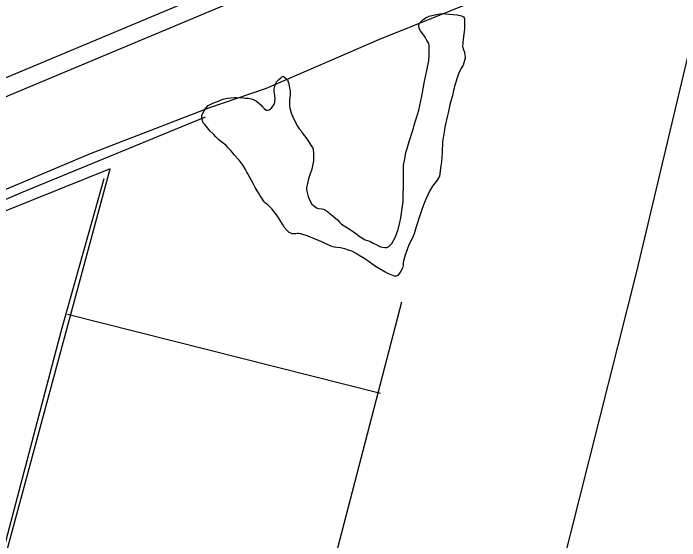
# Model space of a CAD drawing. Extents: x 3187622 to 3225504, y 800805 to 826213.
# Drawn here: x 3215002 to 3216126, y 808201 to 809091 of the extents above; entities that cross this region are included whole.
import ezdxf

# ---------------------------------------------------------------- set-up
doc = ezdxf.new("R2010")
doc.units = 0
for name, color, linetype in [('V-DTCH-CNTR', 7, 'Continuous'), ('V-LEVE-TOET', 7, 'Continuous'), ('V-SITE-VEGE', 7, 'Continuous'), ('V-SURV-LINE', 7, 'Continuous'), ('V-TOPO-SHOR', 7, 'Continuous')]:
    doc.layers.add(name, color=color, linetype=linetype)

msp = doc.modelspace()

# ---------------------------------------------------------------- linework, layer by layer
at = {"layer": 'V-DTCH-CNTR'}
msp.add_lwpolyline([(3214454.7, 806201.3), (3214516.1, 806429.7), (3214582.9, 806677.2), (3214746.2, 807267.3), (3214815.9, 807526.8), (3214874.4, 807748.5), (3214951, 808037.9), (3215165.2, 808828.5), (3214896.7, 808720.5), (3214696.2, 808622), (3214430.6, 808504)], dxfattribs=at)
at = {"layer": 'V-LEVE-TOET'}
msp.add_lwpolyline([(3214910.4, 808760.7), (3215132, 808854.5), (3215331.8, 808931.5), (3215429.2, 808964.5), (3215619, 809046.8), (3215799.1, 809119.5)], dxfattribs=at)
at = {"layer": 'V-SITE-VEGE'}
for points in [[(3215656.1, 808745.5), (3215657.8, 808757.8), (3215659.6, 808773.4), (3215660, 808784), (3215660.2, 808799.4), (3215660.6, 808807.3), (3215660.5, 808823.7), (3215660.7, 808834.5), (3215663.2, 808848.4), (3215664.5, 808856), (3215666.9, 808863), (3215670.1, 808874.3), (3215676.2, 808893.9), (3215679.1, 808903.7), (3215680.7, 808909.5), (3215682.8, 808916.1), (3215686.5, 808927.6), (3215691.6, 808950.8), (3215692.7, 808956.6), (3215693.8, 808963.6), (3215695.2, 808972.7), (3215698.7, 808989.1), (3215699.5, 808991.6), (3215702.2, 809005.4), (3215703.1, 809010.5), (3215703.5, 809020.3), (3215703.9, 809034.5), (3215703.7, 809036.5), (3215703, 809039.8), (3215700, 809044.9), (3215697.1, 809050.7), (3215692.9, 809056.3), (3215689.4, 809061.2), (3215686.9, 809065), (3215686.2, 809071.1), (3215687, 809073.6), (3215688.8, 809075.3), (3215691.4, 809078.3), (3215693.2, 809080.1), (3215697.3, 809083), (3215703.6, 809086), (3215710.5, 809087.9), (3215714, 809088.4), (3215718.3, 809089.6), (3215724.9, 809090.5), (3215737.3, 809089.5), (3215751.1, 809088.1), (3215758.2, 809086.5), (3215761.7, 809084.9), (3215763.2, 809082.1), (3215763.2, 809063.9), (3215760.9, 809047), (3215760.3, 809041.7), (3215760.3, 809039.7), (3215760, 809035.4), (3215760.7, 809033.2), (3215762.4, 809027.8), (3215763.1, 809026.3), (3215763.6, 809023.8), (3215764.1, 809021.2), (3215764.1, 809020), (3215764.3, 809017.7), (3215764.3, 809015.4), (3215761.3, 809003.1)], [(3215761.3, 809003.1), (3215758, 808998.3), (3215753, 808988.8), (3215746.4, 808967.7), (3215745.9, 808964.4), (3215744.5, 808958.1), (3215742.9, 808951.6), (3215740.2, 808942.5), (3215738.6, 808936.2), (3215735.7, 808922.9), (3215734.9, 808918.6), (3215730.8, 808901.7), (3215728.9, 808890.7), (3215726.4, 808873.8), (3215725.6, 808856.1), (3215724.7, 808840), (3215723.6, 808833.4), (3215721.3, 808816.3), (3215717.4, 808809.5), (3215709.4, 808799.3), (3215704.3, 808790.7), (3215698.8, 808778.2), (3215695.7, 808771.7), (3215692, 808761.4), (3215689.6, 808754.1), (3215687.8, 808749.6), (3215681.7, 808730.4), (3215678.3, 808718.9), (3215675.1, 808711.1), (3215669.7, 808700.1), (3215666.8, 808692.5), (3215663.3, 808682.7), (3215660.7, 808673.2), (3215660.1, 808669.9), (3215659.6, 808665.6), (3215658.7, 808661.1), (3215656.1, 808655.6), (3215651, 808648.3), (3215648.7, 808647.3), (3215645.2, 808647.4), (3215636.6, 808650.5), (3215630.6, 808653.6), (3215619.8, 808659.6), (3215613.1, 808663.7), (3215598.3, 808674.3), (3215592.6, 808678.2), (3215585.8, 808682), (3215580.3, 808685.7), (3215573, 808689.3), (3215567.8, 808691.4), (3215561.5, 808693.3), (3215558.5, 808694.3), (3215554.4, 808695.1), (3215548.4, 808695.7), (3215543.8, 808696.5), (3215538, 808698.1), (3215525, 808703.9), (3215517, 808707.5), (3215507.2, 808711.2), (3215499.4, 808714.6), (3215487.1, 808718.8), (3215483.5, 808719.1), (3215481, 808719.1), (3215478.7, 808718.7), (3215475.5, 808718.5), (3215472.7, 808718.7), (3215470.2, 808719.8), (3215467.7, 808721.1), (3215463.9, 808724.2), (3215459.2, 808729.8), (3215456.2, 808734.9), (3215447.8, 808748.6), (3215439.9, 808758.9), (3215438.7, 808760.6), (3215434.4, 808765), (3215431.4, 808767.8), (3215427.4, 808770.4), (3215425.5, 808772.5), (3215421.3, 808779.1), (3215417.8, 808784.2), (3215415.8, 808787.7), (3215413.6, 808791.3), (3215410.4, 808796.9), (3215407, 808803.8), (3215397.6, 808820.1), (3215396.1, 808822.9), (3215393.6, 808827.4), (3215389.7, 808834.3), (3215383, 808843), (3215374.8, 808852.2), (3215371.3, 808856.8), (3215368.6, 808859.9), (3215364.6, 808864), (3215360.4, 808868.1), (3215351.6, 808875), (3215348.4, 808877.8), (3215343.9, 808882.2), (3215339.7, 808886.8), (3215334.2, 808892.2), (3215327.7, 808900.4), (3215325, 808903.2)], [(3215325, 808903.2), (3215322.5, 808906.2), (3215319.9, 808913.3), (3215320.4, 808918.4), (3215321.7, 808922.2), (3215324.6, 808927.7), (3215326.9, 808930.9), (3215331, 808935.2), (3215338.7, 808939.3), (3215349.1, 808943.2), (3215352.9, 808945), (3215357.7, 808946.4), (3215363.3, 808947.8), (3215374.9, 808948.9), (3215378.9, 808948.9), (3215389.8, 808948.2), (3215393.6, 808947.9), (3215398.6, 808947.8), (3215405.7, 808946.2), (3215412.4, 808942.6), (3215415.7, 808940), (3215420.2, 808935.7), (3215422.7, 808932.9), (3215425.4, 808930), (3215428.6, 808927.7), (3215430.7, 808927.4), (3215433.5, 808928.2), (3215436, 808929.4), (3215437.8, 808930.9), (3215442.7, 808937.9), (3215443.5, 808941.7), (3215443.6, 808946.7), (3215443.1, 808952.3), (3215442.2, 808958.6), (3215442, 808962.6), (3215443.9, 808969.7), (3215445.2, 808973.2), (3215446.2, 808975.2), (3215447.8, 808976.9), (3215450.1, 808979.2), (3215453.4, 808982.2), (3215455.2, 808983.9), (3215457.2, 808984.9), (3215464.7, 808978.7), (3215466.9, 808971.6), (3215468.3, 808964.8), (3215469, 808960.2), (3215469.2, 808953.7), (3215467.8, 808944.3), (3215467.9, 808935.5), (3215468.8, 808930.7), (3215471, 808923.1), (3215474.4, 808914.4), (3215481.8, 808900.7), (3215484.5, 808896.1), (3215487.5, 808892.3), (3215489.7, 808889), (3215493.4, 808883.9), (3215497.2, 808879.3), (3215504.3, 808868.6), (3215506.8, 808864.2), (3215508, 808861.7), (3215508.4, 808853.9), (3215508.3, 808841.7), (3215507.1, 808833.4), (3215505.8, 808827.9), (3215503.1, 808819.8), (3215500.2, 808811.6), (3215496.8, 808796.4), (3215496.7, 808793.7), (3215497.2, 808790.9), (3215499.6, 808781.8), (3215501.8, 808775.9), (3215506, 808768.8), (3215513.7, 808762.4), (3215517.2, 808761.6), (3215522.5, 808761), (3215525.5, 808760.4), (3215530.3, 808757.6), (3215538.8, 808750.6), (3215548.8, 808742.2), (3215553, 808737.8), (3215555.7, 808735.3), (3215572.3, 808724.9), (3215581.8, 808718.2), (3215585.5, 808715.1), (3215596, 808708.7), (3215603.8, 808706.3), (3215610.6, 808702.4), (3215614.1, 808700.6), (3215621.9, 808696.9), (3215625.1, 808696.1), (3215628.9, 808695.6), (3215632.2, 808695.8), (3215635.8, 808697.5), (3215640.9, 808702.7), (3215647.1, 808713.8), (3215649.2, 808719.8), (3215651.3, 808726.3), (3215654, 808737.9), (3215656.1, 808745.5)]]:
    msp.add_lwpolyline(points, dxfattribs=at)
at = {"layer": 'V-SURV-LINE'}
for points in [[(3214072.4, 808598.3), (3216561.1, 809641.1)], [(3216572.7, 809613.4), (3214084, 808570.7)]]:
    msp.add_lwpolyline(points, dxfattribs=at)
at = {"layer": 'V-TOPO-SHOR'}
for p, q in [((3215411.4, 807659.6), (3215657.7, 808603.8)), ((3215093.2, 808583.3), (3215621.8, 808449.9))]:
    msp.add_line(p, q, dxfattribs=at)
for points in [[(3215780.8, 807565.3), (3215861.9, 807892.8), (3216054.2, 808655), (3216189.6, 809225.9)], [(3215325.6, 808915.7), (3215015.2, 808787.9), (3214401.3, 808521.2), (3214162.8, 808428.2), (3213948.6, 808364.5), (3213880.8, 808342.1), (3213659.6, 808258.6), (3213607.3, 808064.3), (3213445.6, 808186.7), (3212965.2, 808041.4), (3212308.1, 807832.6), (3212253.6, 807813.5), (3212152.7, 807409.6), (3211945.7, 806592.5), (3211847.2, 806206.6)], [(3214871.9, 807759.1), (3214984.5, 808180.3), (3215083.4, 808556.2), (3215155.1, 808812)]]:
    msp.add_lwpolyline(points, dxfattribs=at)

doc.saveas('drawing.dxf')
